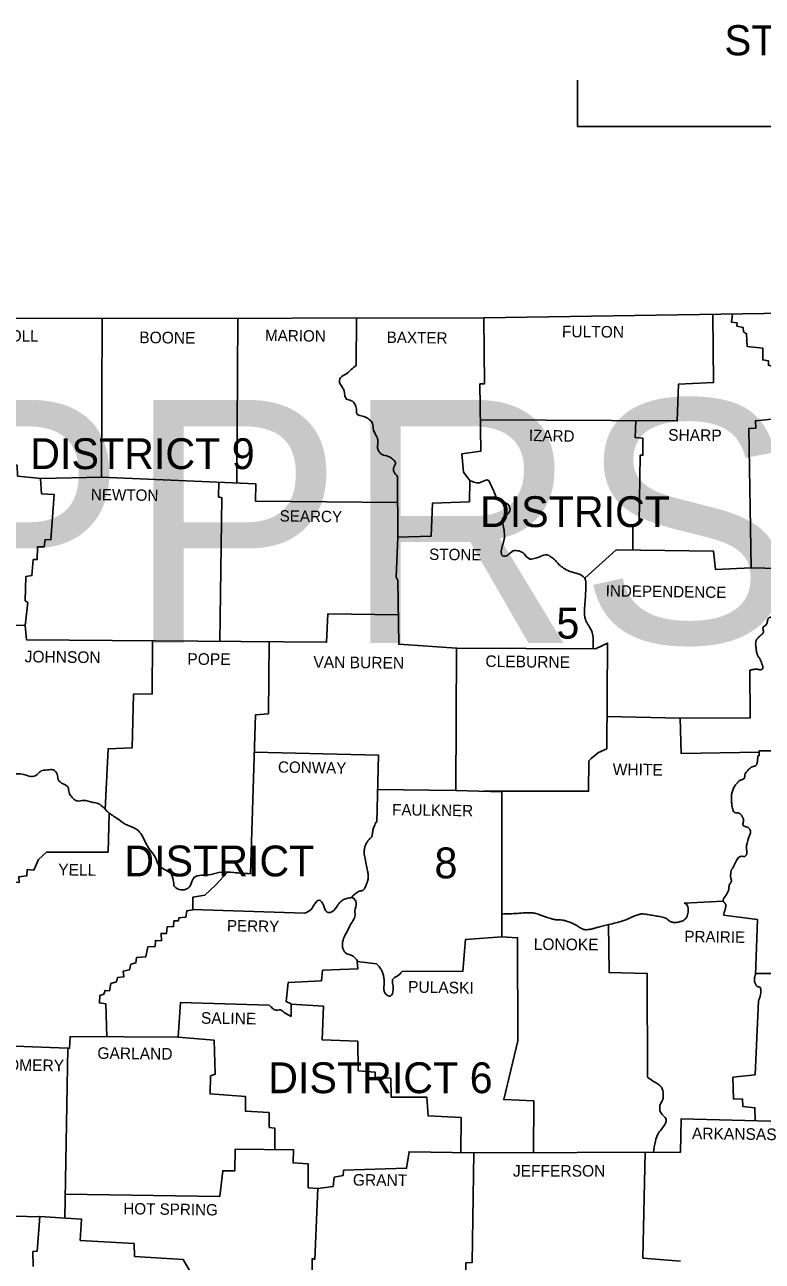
# Model space of a CAD drawing. Extents: x 1720274 to 1751788, y 372074 to 391887.
# Drawn here: x 1745654 to 1748526, y 386795 to 391611 of the extents above; entities that cross this region are included whole.
import ezdxf

# ---------------------------------------------------------------- set-up
doc = ezdxf.new("R2010")
doc.units = 0
for name, color, linetype in [('1', 7, 'Continuous'), ('Default', 7, 'Continuous'), ('G-Table-Major', 7, 'Continuous'), ('R_Draft', 7, 'Continuous')]:
    doc.layers.add(name, color=color, linetype=linetype)

msp = doc.modelspace()

# ---------------------------------------------------------------- linework, layer by layer
at = {"layer": '1'}
for p, q in [((1748513.7, 388782), (1748631.4, 388782)), ((1745822.1, 387624.1), (1745809.9, 386963))]:
    msp.add_line(p, q, dxfattribs=at)
for points in [[(1744246.4, 390467.3), (1745948.5, 390466.3), (1747442.1, 390469.4), (1749204.3, 390496.8), (1750021.1, 390515.7)], [(1748410.3, 390484.5), (1748406.4, 390452.6), (1748427.4, 390449.4), (1748426.4, 390436.8), (1748450.6, 390431.5), (1748452.7, 390414.7), (1748464.3, 390407.3), (1748467.4, 390356.8), (1748527.4, 390350.5), (1748527.4, 390305.2), (1748549.5, 390302), (1748549.5, 390284.2), (1748568.5, 390278.9), (1748567.4, 390217.8), (1748584.2, 390214.7), (1748588.5, 390076.8), (1748499, 390068.4), (1748500, 390038.9), (1748472.7, 390037.8), (1748482.1, 389494.7), (1748906.4, 389485.2), (1748913.7, 388641), (1748636.9, 388633.6), (1748631.4, 388782)], [(1747442.1, 390469.4), (1747444.3, 390212.6), (1747426.4, 390211.5), (1747429.5, 389949.4), (1747355.8, 389938.9), (1747362.1, 389868.4), (1747387.4, 389835.7), (1747385.3, 389752.6), (1747242.1, 389747.3), (1747236.9, 389618.9), (1747106.4, 389614.7), (1747100, 389458.9), (1747107.4, 389446.2), (1747110.6, 389197.8), (1747335.8, 389183.1), (1747332.7, 388628.3), (1747511.6, 388623.1), (1747511.6, 388058.8), (1747370.6, 388048.3), (1747360, 387924.1), (1747123.2, 387923)], [(1744325.7, 389830.5), (1744526.4, 389829.4), (1744531.6, 389898.9), (1744604.3, 389898.9), (1744610.6, 390011.5), (1745021.1, 389996.8), (1745033.7, 390028.4), (1745203.2, 390029.4), (1745117.9, 389785.2), (1745101.1, 389394.7), (1745088.5, 389393.6), (1745082.1, 389275.7), (1745144.3, 389270.4), (1745153.7, 389279.9), (1745655.8, 389270.4), (1745661.1, 389214.7)], [(1745661.1, 389214.7), (1746829.5, 389205.2), (1746834.8, 389315.7), (1747109.1, 389312.5)], [(1748513.7, 388782), (1748513.7, 388764.1), (1748508.5, 388763.1)], [(1748222.1, 388189.4), (1748373.6, 388196.7)], [(1748374.8, 388142), (1748506.4, 388125.2), (1748499, 387910.4)], [(1747024.3, 387953.6), (1746948.5, 387962), (1746951.6, 387933.6), (1746813.7, 387928.3), (1746809.5, 387887.3), (1746680, 387879.9), (1746672.7, 387806.2), (1746691.6, 387796.7), (1746691.6, 387748.3)], [(1746605.3, 387792.5), (1746261.1, 387803), (1746251.6, 387667.2), (1745830.6, 387669.4), (1745828.9, 387623.8)], [(1748510.6, 387809.4), (1748497.9, 387520.9), (1748411.6, 387511.5), (1748413.7, 387426.2), (1748448.5, 387427.2), (1748449.5, 387397.8), (1748496.9, 387392.5), (1748498.4, 387341.7)], [(1748607.4, 387338.8), (1748209.5, 387349.3), (1748207.4, 387219.9), (1747402.2, 387216.7)], [(1746795.8, 387077.8), (1746854.8, 387086.2), (1746859, 387122), (1746893.7, 387128.3), (1746895.8, 387149.3), (1747141.1, 387156.7), (1747150.6, 387220.9), (1747402.1, 387216.7)], [(1746795.8, 387077.8), (1746783.2, 386802), (1746773.7, 386805.1), (1746774.8, 386663.2)], [(1745103.2, 386983.1), (1745712.5, 386967.1)], [(1745687.4, 386774.6), (1745685.3, 386832.5), (1745702.1, 386833.5), (1745712.7, 386969.3), (1745874.8, 386958.8), (1745870.6, 386875.6), (1746080, 386864.1), (1746081.1, 386813.5), (1746270.6, 386802), (1746303.2, 386745.1), (1746283.2, 386719.9), (1746292.7, 386680.9), (1746979, 386655.6)]]:
    msp.add_lwpolyline(points, dxfattribs=at)
for points in [[(1748508.5, 388763.1), (1748507.8, 388754.3), (1748507, 388745.6), (1748505.6, 388736.9), (1748504.6, 388732.6), (1748503.9, 388730.5), (1748503.2, 388728.3), (1748499.8, 388724.5), (1748494.4, 388722.6), (1748488.4, 388721.2), (1748485.6, 388720.3), (1748483.2, 388718.9), (1748470.9, 388708), (1748460, 388695.7), (1748458.1, 388690.7), (1748457.6, 388685), (1748457, 388679.4), (1748454.8, 388674.6), (1748452.9, 388673), (1748450.6, 388671.9), (1748445.4, 388670.3), (1748440.2, 388668.8), (1748435.8, 388666.2), (1748430.9, 388661.2), (1748426.2, 388655.9), (1748421.8, 388650.3), (1748417.9, 388644.1), (1748410.7, 388629.2), (1748406.4, 388613.6), (1748405.5, 388597.8), (1748406.4, 388582), (1748407.1, 388572.9), (1748408.3, 388563.9), (1748410.4, 388555), (1748411.9, 388550.6), (1748413.7, 388546.2), (1748418.6, 388542), (1748425.9, 388540.8), (1748433.7, 388540), (1748440, 388536.7), (1748442.1, 388534.3), (1748444.1, 388531.9), (1748447.5, 388526.7), (1748452.7, 388515.7), (1748452.9, 388510.2), (1748451.4, 388504.5), (1748450, 388498.8), (1748450.6, 388493.6), (1748455.5, 388489), (1748462.8, 388486.4), (1748470.3, 388483.8), (1748475.8, 388478.8), (1748477.7, 388475.7), (1748479.3, 388472.6), (1748480.2, 388469.4), (1748480, 388466.2), (1748475.8, 388452.5), (1748464.3, 388413.6), (1748463.4, 388407.1), (1748464, 388400.5), (1748464.9, 388393.9), (1748465.3, 388387.3), (1748464.9, 388381.4), (1748464.2, 388378.5), (1748463.2, 388375.7), (1748457.7, 388371.7), (1748449.3, 388371.6), (1748440.7, 388371.7), (1748434.8, 388368.3), (1748417.9, 388339.9), (1748406.4, 388319.9), (1748404.9, 388316.7), (1748402.8, 388306.8), (1748402.4, 388300.2), (1748402.1, 388293.6), (1748402.6, 388288.8), (1748404, 388284.1), (1748405.2, 388279.4), (1748405.3, 388274.6), (1748403.8, 388270.7), (1748401.3, 388267.1), (1748398.7, 388263.6), (1748396.9, 388259.9), (1748396.1, 388254.4), (1748395.9, 388248.7), (1748395.4, 388243), (1748393.7, 388237.8), (1748383.2, 388218.8), (1748373.7, 388200.9), (1748374.1, 388195.8), (1748378.2, 388190.6), (1748382.7, 388185.3), (1748384.3, 388179.9), (1748382.8, 388172.6), (1748381.1, 388165.2), (1748379.5, 388159.3), (1748377.6, 388153.5), (1748374.8, 388142)], [(1747511.6, 388147.1), (1747572.7, 388149.4), (1747630.6, 388151.5), (1747649.2, 388147.8), (1747658.3, 388144.2), (1747662.8, 388142.5), (1747667.4, 388140.9), (1747709.5, 388127.3), (1747715.6, 388125.8), (1747721.7, 388124.9), (1747734.2, 388124.1), (1747746.8, 388123.3), (1747759, 388120.9), (1747793.7, 388107.3), (1747798.9, 388104.7), (1747804, 388101.7), (1747814, 388095.1), (1747829.4, 388087.3), (1747832, 388086.6), (1747834.8, 388086.2), (1747841.2, 388085.9), (1747861, 388088.6), (1747874.3, 388092.1), (1747887.4, 388095.7), (1747928.5, 388106.2), (1747982.1, 388119.9), (1747991.1, 388122.9), (1747999.7, 388126.7), (1748008.2, 388130.8), (1748016.9, 388134.6), (1748021.8, 388136.6), (1748036.6, 388142.7), (1748046.7, 388145.8), (1748051.8, 388146.8), (1748056.9, 388147.3), (1748076.9, 388145.6), (1748096.9, 388142), (1748119.6, 388138.1), (1748142.1, 388133.6), (1748149.8, 388130.5), (1748156.8, 388125.7), (1748163.6, 388120.6), (1748170.6, 388116.7), (1748182.9, 388114.2), (1748196.3, 388115), (1748209.8, 388118.4), (1748216.2, 388121), (1748222.1, 388124.1), (1748228.5, 388130), (1748233.2, 388138.6), (1748237.4, 388159.8), (1748233.9, 388179.5), (1748229.1, 388186.2), (1748222.1, 388189.4)], [(1747024.3, 387953.6), (1747042.1, 387930.4), (1747052.7, 387898.8), (1747052.7, 387863), (1747061.1, 387833.6), (1747077.9, 387827.2), (1747088.5, 387852.5), (1747086.4, 387877.8), (1747086.4, 387892.5), (1747104.2, 387905.1), (1747123.2, 387923)], [(1748499, 387910.4), (1748497.8, 387907.8), (1748496.8, 387905.2), (1748495.4, 387899.9), (1748494.8, 387894.6), (1748494.7, 387892), (1748494.8, 387889.4), (1748495.6, 387883.7), (1748497.4, 387878.1), (1748500, 387872.6), (1748501.5, 387869.9), (1748503.2, 387867.3), (1748504.6, 387865.7), (1748506.5, 387864.8), (1748510.9, 387863.7), (1748515.1, 387862.6), (1748516.8, 387861.5), (1748517.4, 387860.8), (1748517.9, 387859.9), (1748518.4, 387858.6), (1748518.9, 387857.3), (1748520.5, 387849.4), (1748520.6, 387844.1), (1748520.4, 387841.4), (1748520, 387838.8), (1748518, 387828.3), (1748516.6, 387823), (1748515.7, 387820.4), (1748514.8, 387817.8), (1748512.8, 387813.5), (1748510.6, 387809.4)], [(1746691.6, 387748.3), (1746664.3, 387764.1), (1746648.5, 387773.6), (1746631.6, 387772.5), (1746617.9, 387780.9), (1746605.3, 387792.5)]]:
    msp.add_spline(points, degree=3, dxfattribs=at)
at = {"layer": 'Default'}
for points in [[(1748333.7, 390483.3), (1748335.8, 390217.8), (1748199, 390210.5), (1748194.8, 390067.3), (1747428, 390071.5)], [(1745206.9, 390139.2), (1745474.8, 390130.5), (1745481.1, 390096.8), (1745516.9, 390095.7), (1745515.8, 390074.7), (1745541.1, 390068.4), (1745543.2, 389953.6), (1745575.8, 389946.2), (1745577.9, 389901), (1745624.3, 389894.7), (1745626.4, 389852.6), (1745717.9, 389843.1), (1745953.7, 389848.4), (1745955.9, 390466.3)], [(1746483.3, 390467.4), (1746480, 389826.2)], [(1746946.4, 390468.4), (1746944.3, 390283.1)], [(1748032.8, 390068.2), (1748030.6, 390003.1), (1748060, 390001), (1748061.1, 389933.6), (1748050.6, 389933.6), (1748046.4, 389668.3), (1748022.1, 389657.8), (1748022.1, 389564.3)], [(1745715.7, 389843.3), (1745720, 389784.1), (1745768.5, 389781), (1745755.8, 389604.1), (1745733.7, 389605.2), (1745729.5, 389576.8), (1745704.3, 389576.8), (1745703.2, 389528.3), (1745687.4, 389527.3), (1745682.1, 389465.2), (1745659, 389462), (1745655.8, 389367.3), (1745666.4, 389359.9), (1745655.8, 389270.4)], [(1745953.7, 389848.4), (1746553.7, 389823.1), (1746552.7, 389754.7), (1747105.8, 389750.4)], [(1746409.6, 389829.2), (1746408.5, 389771.5), (1746422.1, 389768.4), (1746413.7, 389208.6)], [(1747106.4, 389614.7), (1747105.3, 389851.5)], [(1747834.7, 389454.8), (1747956.9, 389565.2), (1748335.8, 389559.9), (1748343.2, 389489.4), (1748482.1, 389494.7)], [(1746152, 389210.7), (1746150.9, 389004.5), (1746078.2, 389003.4), (1746071.9, 388793.9), (1745979.3, 388790.8), (1745967.8, 388554.6)], [(1746605.3, 389207), (1746603.2, 388927.3), (1746552.7, 388923.1), (1746532.7, 388304.1)], [(1747335.8, 389183.1), (1747876.9, 389179.9), (1747923.2, 389202), (1747920, 388790.4), (1747888.5, 388776.7), (1747860, 388752.5), (1747850.6, 388743.1), (1747849.5, 388625.2), (1747440, 388625.2)], [(1748476.9, 389096.8), (1748479, 388911.5), (1748205.3, 388910.4), (1747921, 388915.8)], [(1748205.3, 388910.4), (1748209.5, 388772.5), (1748513.7, 388777.9)], [(1746547.9, 388776.8), (1747031.6, 388765.2), (1747025.3, 388505.2)], [(1747026.4, 388632.5), (1747332.7, 388628.3)], [(1748913.7, 388641), (1748929.5, 388064.1), (1748679, 388063), (1748677.9, 388039.9), (1748605.3, 388035.7), (1748599, 387915.7), (1748499.2, 387915.7)], [(1745983.2, 388539.9), (1745979, 388388.3), (1745739, 388387.3), (1745707.4, 388359.9), (1745689.5, 388317.8), (1745663.2, 388319.9), (1745662.1, 388295.7), (1745631.6, 388292.5), (1745632.7, 388270.4), (1745480, 388274.6), (1745474.8, 388257.8), (1745411.6, 388255.7), (1745411, 388071.1)], [(1746443.8, 388309.7), (1746396.9, 388258.8), (1746355.8, 388219.9), (1746308.5, 388212.5), (1746308.5, 388163), (1746285.3, 388159.9), (1746281.1, 388134.6), (1746254.8, 388132.5), (1746252.7, 388120.9), (1746234.8, 388119.9), (1746233.7, 388097.8), (1746208.5, 388096.7), (1746206.4, 388071.5), (1746185.3, 388071.5), (1746186.4, 388042), (1746163.2, 388044.1), (1746162.1, 388020.9), (1746133.7, 388018.8), (1746125.3, 387980.9), (1746089.5, 387977.8), (1746086.4, 387956.7), (1746067.4, 387951.5), (1746062.1, 387929.4), (1746037.9, 387924.1), (1746040, 387902), (1746015.8, 387899.9), (1746011.6, 387883), (1745989.5, 387876.7), (1745984.3, 387848.3), (1745967.4, 387849.4), (1745962.1, 387834.6), (1745946.4, 387829.4), (1745945.3, 387800.9), (1745969.5, 387796.7), (1745973.9, 387668.6)], [(1746743.2, 388150.4), (1746308.5, 388164.1)], [(1747927.4, 388107.3), (1747929.5, 387918.8), (1748077.9, 387915.7), (1748079, 387511.5)], [(1747511.6, 388058.8), (1747572.7, 388054.6), (1747573.7, 387652.5), (1747519, 387424.1), (1747635.8, 387418.8), (1747634.7, 387217.6)], [(1746691.6, 387796.1), (1746816.9, 387788.3), (1746812.7, 387656.7), (1746950.6, 387651.5), (1746952.7, 387536.7), (1747017.9, 387531.5), (1747017.9, 387511.5), (1747079, 387507.2), (1747081.1, 387433.6), (1747220, 387433.6), (1747224.3, 387360.9), (1747352.7, 387354.6), (1747351.6, 387217.6)], [(1745822.1, 387624.1), (1745409.5, 387639.9)], [(1746251.6, 387667.2), (1746391.6, 387655.7), (1746395.8, 387523), (1746377.9, 387516.7), (1746375.8, 387446.2), (1746513.7, 387436.7), (1746513.7, 387378.8), (1746605.3, 387373.6), (1746606.4, 387315.7), (1746628.5, 387312.5), (1746627.3, 387229.3)], [(1745828.9, 387623.8), (1745822.1, 387624.1)], [(1745811.6, 387055.7), (1746413.7, 387047.2), (1746425.3, 387147.2), (1746472.7, 387147.2), (1746473.7, 387231.4), (1746701.1, 387228.3), (1746699, 387177.8), (1746757.9, 387173.5), (1746757.9, 387080.9), (1746795.8, 387077.8), (1746795.4, 387068.1)], [(1747402.2, 387216.7), (1747395.8, 386789.3), (1747371.6, 386788.3), (1747368.5, 386524.1)], [(1748069.9, 387219.3), (1748061.1, 386806.2), (1748207.4, 386794.6)]]:
    msp.add_lwpolyline(points, dxfattribs=at)
for points in [[(1746944.3, 390283.1), (1746925.3, 390267.3), (1746908.5, 390252.6), (1746883.2, 390234.7), (1746880, 390217.8), (1746888.5, 390201), (1746896.9, 390187.3), (1746900, 390168.4), (1746907.4, 390152.6), (1746925.3, 390146.3), (1746940, 390132.6), (1746945.3, 390113.6), (1746947.4, 390095.7), (1746964.2, 390087.3), (1746983.2, 390081), (1747001.1, 390068.4), (1747009.5, 390052.6), (1747011.6, 390032.6), (1747019, 390016.8), (1747027.4, 389997.8), (1747029.5, 389982), (1747027.4, 389966.3), (1747031.6, 389951.5), (1747045.3, 389936.8), (1747069.5, 389929.4), (1747086.4, 389918.9), (1747097.9, 389904.1), (1747090.6, 389886.2), (1747091.6, 389870.5), (1747105.3, 389851.5)], [(1747387.4, 389835.7), (1747429.5, 389828.4), (1747454.8, 389837.8), (1747472.7, 389810.5), (1747482.1, 389789.4), (1747497.9, 389758.9), (1747523.2, 389749.4), (1747542.1, 389732.6), (1747542.1, 389714.7), (1747525.3, 389697.8), (1747512.7, 389681), (1747516.9, 389661), (1747521.1, 389633.6), (1747521.1, 389607.3), (1747514.8, 389583.1), (1747509.5, 389561), (1747514.8, 389542), (1747534.8, 389545.2), (1747555.8, 389561), (1747577.9, 389561), (1747599, 389549.4), (1747621.1, 389529.4), (1747643.2, 389533.6), (1747661.1, 389538.9), (1747686.4, 389546.2), (1747704.2, 389536.8), (1747720, 389524.1), (1747739, 389504.1), (1747756.9, 389491.5), (1747780, 389479.9), (1747808.5, 389472.6), (1747834.8, 389454.7), (1747839, 389424.1), (1747837.9, 389397.8), (1747835.8, 389365.2), (1747833.7, 389329.4), (1747836.9, 389294.7), (1747848.5, 389271.5), (1747863.2, 389244.1), (1747867.4, 389218.9), (1747866.4, 389178.9)], [(1748672.3, 389490.4), (1748662.9, 389466.6), (1748652.7, 389443.1), (1748649, 389435.1), (1748645.3, 389427.3), (1748641.6, 389419.4), (1748637.9, 389411.5), (1748635.3, 389404.8), (1748633.2, 389397.8), (1748631.1, 389390.9), (1748628.5, 389384.1), (1748624.6, 389379.3), (1748619.1, 389375.7), (1748613.3, 389372.3), (1748610.7, 389370.5), (1748608.5, 389368.3), (1748606.6, 389364.9), (1748605.4, 389360.9), (1748604.2, 389356.9), (1748602.1, 389353.6), (1748598.2, 389351.4), (1748593.2, 389350.6), (1748588.2, 389349.7), (1748584.2, 389347.3), (1748582.2, 389344.9), (1748580.3, 389342.4), (1748576.7, 389337.2), (1748573.5, 389331.8), (1748570.6, 389326.2), (1748568.8, 389321.6), (1748567.5, 389316.7), (1748566.2, 389311.8), (1748564.3, 389307.3), (1748561.3, 389304.5), (1748557, 389302.9), (1748552.8, 389301.4), (1748549.5, 389298.9), (1748548.1, 389296.3), (1748547, 389293.5), (1748545.6, 389287.3), (1748544.3, 389281.1), (1748542.8, 389277), (1748542.1, 389275.7), (1748539.1, 389272.4), (1748535.2, 389269.5), (1748531.4, 389266.5), (1748528.5, 389263.1), (1748527.9, 389258.1), (1748529.4, 389252.4), (1748530.7, 389246.8), (1748529.5, 389242), (1748528.7, 389241), (1748527.7, 389240), (1748521.7, 389234.6), (1748517.6, 389231.1), (1748513.7, 389227.3), (1748510.1, 389223.4), (1748506.6, 389219.5), (1748503.4, 389215.2), (1748502.1, 389212.9), (1748501.1, 389210.4), (1748499.8, 389198.9), (1748501.1, 389187.3), (1748501.9, 389179.6), (1748502.7, 389171.9), (1748504.1, 389164.3), (1748505.1, 389160.5), (1748506.4, 389156.8), (1748508.6, 389152), (1748511.4, 389147.7), (1748514.3, 389143.4), (1748516.9, 389138.9), (1748522, 389127.4), (1748524.3, 389121.5), (1748526.4, 389115.7), (1748527.5, 389112), (1748528.2, 389107.9), (1748527.7, 389104.1), (1748526.8, 389102.4), (1748526.1, 389101.7), (1748525.3, 389101), (1748518.8, 389098.5), (1748512.2, 389099.1), (1748505.5, 389100.7), (1748502.2, 389101.1), (1748499, 389101), (1748493.5, 389100), (1748487.9, 389099.1), (1748482.4, 389098), (1748476.9, 389096.8)], [(1745427.4, 388667.3), (1745462.1, 388678.8), (1745487.4, 388681), (1745512.7, 388676.7), (1745539, 388666.2), (1745567.4, 388668.3), (1745588.5, 388675.7), (1745609.5, 388689.4), (1745632.7, 388693.6), (1745654.8, 388689.4), (1745677.9, 388683.1), (1745703.2, 388690.4), (1745717.9, 388704.1), (1745743.2, 388708.3), (1745765.3, 388708.3), (1745781.1, 388690.4), (1745784.3, 388671.5), (1745804.3, 388653.6), (1745822.1, 388642), (1745827.4, 388619.9), (1745836.9, 388604.1), (1745846.4, 388593.6), (1745860, 388587.3), (1745883.2, 388589.4), (1745919, 388582), (1745942.1, 388576.7), (1745963.2, 388558.8), (1745983.2, 388539.9)], [(1745983.2, 388539.9), (1746020, 388514.6), (1746054.8, 388492.5), (1746090.6, 388476.7), (1746110.6, 388453.6), (1746128.5, 388417.8), (1746143.2, 388395.7), (1746162.1, 388368.3), (1746175.8, 388337.8), (1746197.9, 388320.9), (1746221.1, 388306.2), (1746232.7, 388279.9), (1746237.9, 388253.6), (1746263.2, 388240.9), (1746287.4, 388246.2), (1746301.1, 388262), (1746313.7, 388289.4), (1746342.1, 388297.8), (1746379, 388300.9), (1746421.1, 388310.4), (1746467.4, 388308.3), (1746532.7, 388304.1)], [(1747025.3, 388505.2), (1747023.8, 388505.6), (1747022.1, 388504.2), (1747018.5, 388497.8), (1747014.9, 388489), (1747013.2, 388484.7), (1747011.6, 388481), (1747009.4, 388473), (1747008.6, 388464.8), (1747007.7, 388456.9), (1747006.8, 388453), (1747005.3, 388449.4), (1747001.7, 388444), (1746997.1, 388439.3), (1746992.5, 388434.6), (1746988.5, 388429.4), (1746985.2, 388423.8), (1746982.2, 388418.2), (1746977.9, 388406.2), (1746977.2, 388402.4), (1746976.6, 388398.6), (1746975.9, 388390.9), (1746975.9, 388383.3), (1746976.9, 388375.7), (1746982.1, 388348.3), (1746987.4, 388322), (1746989.7, 388309.9), (1746990.7, 388303.8), (1746991.6, 388297.8), (1746991.8, 388290.2), (1746990.7, 388282.5), (1746988.7, 388274.9), (1746987.5, 388271.1), (1746986.4, 388267.3), (1746984, 388260.1), (1746981.2, 388253.3), (1746977.5, 388246.9), (1746975.3, 388243.8), (1746974, 388242.4), (1746972.7, 388240.9), (1746967.9, 388238), (1746962.3, 388236.8), (1746956.7, 388235.8), (1746951.6, 388233.6), (1746948.2, 388231.1), (1746944.7, 388228.6), (1746937.8, 388223.4), (1746931.4, 388217.7), (1746926, 388211.3)], [(1746743.2, 388150.4), (1746769.5, 388165.2), (1746783.2, 388187.3), (1746800, 388200.9), (1746816.9, 388182), (1746831.6, 388154.6), (1746847.4, 388154.6), (1746867.4, 388173.6), (1746880, 388190.4), (1746895.8, 388203), (1746912.7, 388208.3), (1746930.6, 388210.4), (1746944.3, 388190.4), (1746940, 388158.8), (1746940, 388137.8), (1746928.5, 388115.7), (1746915.8, 388092.5), (1746902.1, 388066.2), (1746891.6, 388037.8), (1746893.7, 388010.4), (1746908.5, 387992.5), (1746925.3, 387987.3), (1746950.8, 387961.7)], [(1748079, 387511.5), (1748105.3, 387493.6), (1748132.7, 387472.5), (1748140, 387444.1), (1748137.9, 387424.1), (1748129.5, 387407.2), (1748127.4, 387380.9), (1748140, 387362), (1748151.6, 387346.2), (1748140, 387317.8), (1748120, 387291.4), (1748109.5, 387262), (1748102.1, 387217.8)]]:
    msp.add_spline(points, degree=3, dxfattribs=at)
at = {"layer": 'G-Table-Major'}
for p, q in [((1747806, 391394.2), (1747806, 391213.6)), ((1747806, 391213.6), (1751788, 391213.6))]:
    msp.add_line(p, q, dxfattribs=at)

# ---------------------------------------------------------------- texts
at = {"layer": '1'}
msp.add_text('ST. FRANCIS RIVER STR. & APPRS.', height=117.24, dxfattribs=at).set_placement((1748378.3, 391491.6))
at = {"layer": 'Default'}
for s, height, rotation, p in [('FULTON', 45.26, 359.4996, (1747745.3, 390393.6)), ('CARROLL', 44.22, 359.1481, (1745428.5, 390379.9)), ('BOONE', 45.27, 359.4001, (1746100, 390370.5)), ('MARION', 44.22, 359.1854, (1746589.5, 390378.9)), ('BAXTER', 44.22, 359.2559, (1747063.2, 390371.5)), ('IZARD', 44.2, 358.9258, (1747616.9, 389989.4)), ('SHARP', 45.26, 359.3905, (1748159, 389990.5)), ('NEWTON', 44.22, 359.2717, (1745911.6, 389758.9)), ('SEARCY', 44.2, 359.2527, (1746646.4, 389675.7)), ('STONE', 44.2, 359.4001, (1747228.5, 389526.2)), ('INDEPENDENCE', 44.205, 359.2187, (1747915.8, 389384.1)), ('JOHNSON', 45.27, 359.3514, (1745653.7, 389127.3)), ('POPE', 45.27, 359.6155, (1746287.4, 389117.8)), ('VAN BUREN', 45.27, 359.3508, (1746777.9, 389106.2)), ('CLEBURNE', 45.26, 359.2535, (1747447.4, 389109.4)), ('CONWAY', 44.2, 359.0371, (1746640, 388697.8)), ('WHITE', 45.27, 359.3138, (1747943.2, 388688.3)), ('FAULKNER', 44.22, 359.2486, (1747084.3, 388531.5)), ('YELL', 45.27, 359.1987, (1745784.3, 388297.8)), ('PERRY', 44.22, 359.0858, (1746441.1, 388079.9)), ('PRAIRIE', 44.22, 359.2116, (1748222.1, 388037.8)), ('LONOKE', 45.27, 359.4974, (1747635.8, 388007.3)), ('PULASKI', 45.27, 359.053, (1747146.4, 387840.9)), ('SALINE', 45.27, 359.1491, (1746340, 387719.9)), ('GARLAND', 45.27, 359.3657, (1745936.9, 387583)), ('MONTGOMERY', 45.27, 359.2944, (1745360, 387539.9)), ('ARKANSAS', 45.26, 359.2678, (1748251.6, 387270.4)), ('GRANT', 45.27, 359.4032, (1746931.6, 387089.3)), ('HOT SPRING', 44.22, 359.2216, (1746037.9, 386977.8))]:
    msp.add_text(s, height=height, rotation=rotation, dxfattribs=at).set_placement(p)
for s, height, p in [('DISTRICT 9', 120, (1745675.8, 389879.9)), ('DISTRICT', 120, (1747426.5, 389654.1)), ('5', 120, (1747724.1, 389219.6)), ('DISTRICT', 120, (1746042.1, 388293.6)), ('8', 120, (1747249.5, 388286.2)), ('DISTRICT 6', 120, (1746602.1, 387449.3)), ('JEFFERSON', 45.27, (1747554.8, 387124.1))]:
    msp.add_text(s, height=height, dxfattribs=at).set_placement(p)
at = {"layer": 'R_Draft'}
msp.add_text('ST. FRANCIS RIVER STR. & APPRS.', height=947.368, dxfattribs=at).set_placement((1727467, 389202))

doc.saveas('drawing.dxf')
